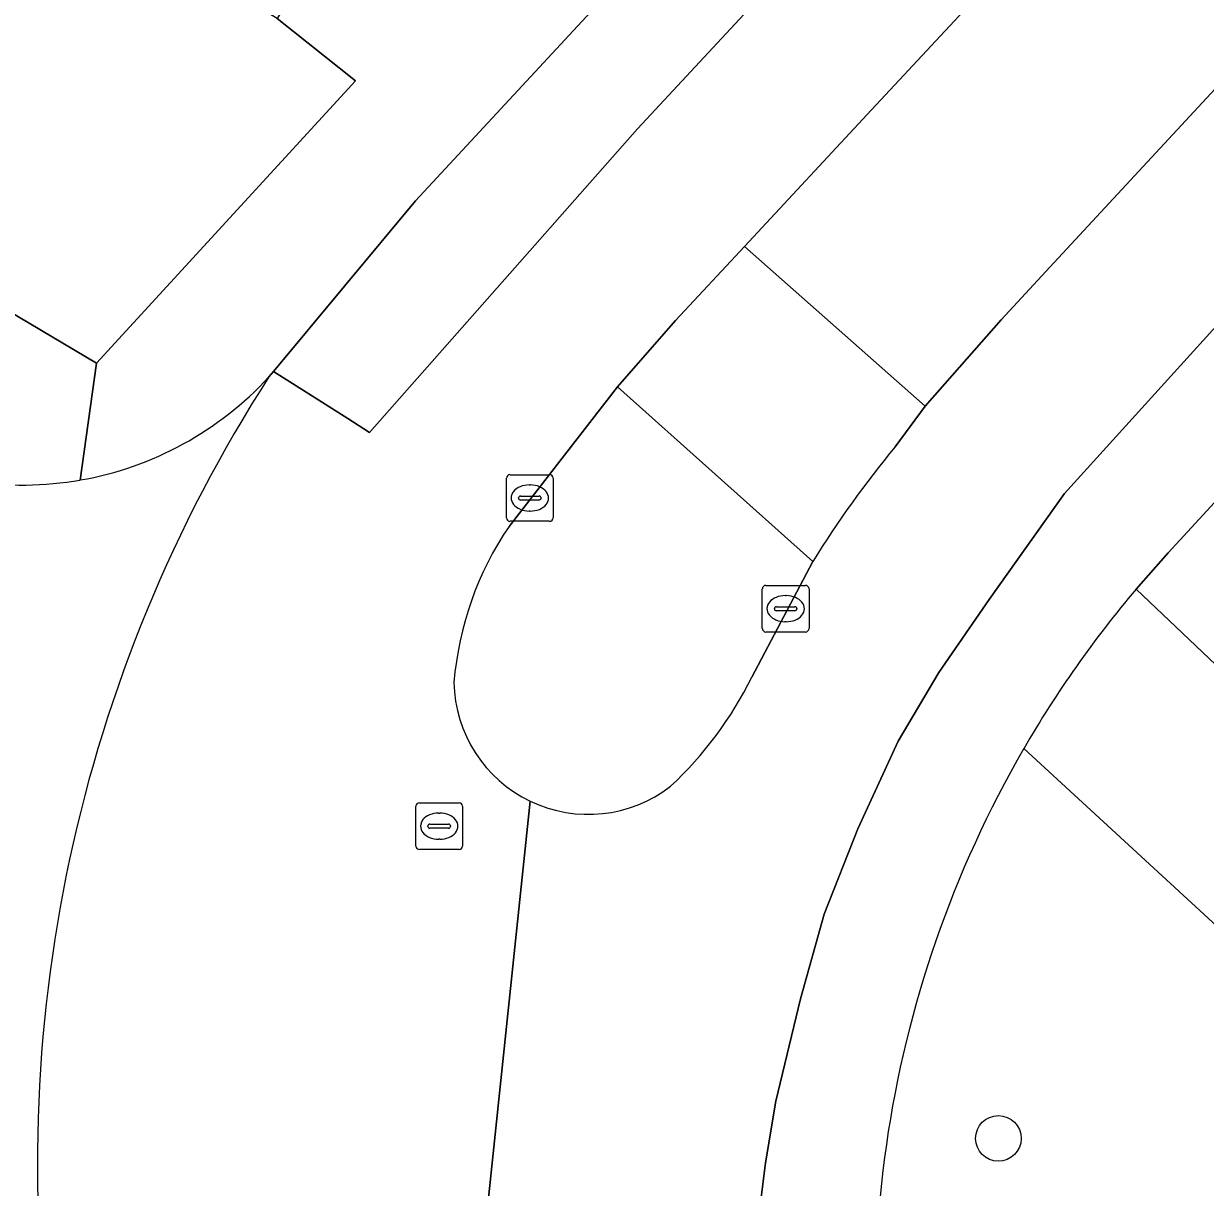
# Model space of a CAD drawing. Extents: x 158455 to 159797, y 387218 to 388672.
# Drawn here: x 159314.66 to 159339.99, y 388113.12 to 388138.07 of the extents above; entities that cross this region are included whole.
import ezdxf

# ---------------------------------------------------------------- set-up
doc = ezdxf.new("R2010")
doc.units = 0
for name, color, linetype in [('IMGEO_Berm_groen', 7, 'Continuous'), ('IMGEO_Boom', 7, 'Continuous'), ('IMGEO_Erf', 7, 'Continuous'), ('IMGEO_Kolk', 7, 'Continuous'), ('IMGEO_Rijbaan_lokaal_gesloten', 7, 'Continuous'), ('IMGEO_Rijbaan_lokaal_open', 7, 'Continuous'), ('IMGEO_Rioolput', 7, 'Continuous'), ('IMGEO_Verkeerseiland_groen', 7, 'Continuous'), ('IMGEO_Voetpad_open', 7, 'Continuous')]:
    doc.layers.add(name, color=color, linetype=linetype)

msp = doc.modelspace()

# ---------------------------------------------------------------- linework, layer by layer
at = {"layer": 'IMGEO_Berm_groen'}
for points in [[(159362.677, 388148.342), (159362.618, 388149.871), (159368.655, 388156.246), (159370.004, 388156.244), (159375.489, 388162.23), (159375.341, 388163.759), (159382.818, 388171.781), (159381.73, 388172.745), (159359.699, 388148.966), (159344.589, 388132.572), (159339.194, 388126.718), (159338.51, 388125.943), (159340.924, 388123.647), (159342.443, 388123.595), (159345.195, 388126.598), (159345.138, 388127.977), (159349.842, 388133.116), (159349.686, 388135.912), (159355.972, 388142.527), (159357.331, 388142.515)], [(159367.177, 388165.733), (159363.37, 388169.07), (159356.769, 388161.889), (159353.016, 388157.888), (159336.489, 388140.138), (159332.838, 388136.217), (159330.111, 388133.289), (159333.989, 388129.864), (159335.615, 388131.718), (159336.659, 388132.843), (159340.206, 388136.666)]]:
    msp.add_lwpolyline(points, close=True, dxfattribs=at)
msp.add_lwpolyline([(159346.464, 388067.58), (159345.245, 388068.301), (159342.811, 388078.516), (159343.503, 388079.734), (159341.941, 388086.03), (159340.893, 388086.811), (159340.078, 388089.76), (159338.82, 388090.69), (159336.712, 388099.015), (159337.503, 388100.123), (159336.172, 388105.61), (159339.847, 388109.601), (159342.668, 388112.664), (159341.406, 388117.642), (159336.101, 388122.521)], dxfattribs=at)
msp.add_arc((159356.594, 388110.653), 23.682, 149.924, 193.6661, dxfattribs=at)
at = {"layer": 'IMGEO_Boom'}
msp.add_circle((159335.556, 388114.165), 0.489, dxfattribs=at)
at = {"layer": 'IMGEO_Erf'}
msp.add_lwpolyline([(159320.089, 388138.176), (159315.212, 388141.106), (159313.898, 388138.918), (159310.84, 388140.756), (159312.123, 388142.891), (159307.581, 388145.62), (159307.281, 388145.8), (159308.54, 388147.895), (159303.935, 388150.662), (159302.625, 388148.48), (159299.516, 388150.348), (159300.785, 388152.46), (159295.973, 388155.352), (159290.43, 388146.13), (159296.103, 388142.761), (159296.642, 388143.664), (159298.256, 388142.702), (159297.717, 388141.799), (159308.658, 388135.277), (159309.197, 388136.182), (159310.749, 388135.257), (159310.21, 388134.352), (159316.216, 388130.786), (159321.773, 388136.842)], close=True, dxfattribs=at)
at = {"layer": 'IMGEO_Kolk'}
for p, q in [((159325.008, 388127.469), (159325.008, 388128.321)), ((159325.083, 388128.395), (159325.935, 388128.395)), ((159325.496, 388128.175), (159325.521, 388128.175)), ((159326.009, 388128.321), (159326.009, 388127.469)), ((159325.31, 388127.938), (159325.708, 388127.938)), ((159325.267, 388127.889), (159325.267, 388127.901)), ((159325.705, 388127.852), (159325.307, 388127.852)), ((159325.751, 388127.901), (159325.751, 388127.889)), ((159325.519, 388127.615), (159325.494, 388127.615)), ((159325.935, 388127.395), (159325.083, 388127.395)), ((159330.495, 388125.096), (159330.495, 388125.948)), ((159330.57, 388126.022), (159331.422, 388126.022)), ((159331.496, 388125.948), (159331.496, 388125.096)), ((159330.983, 388125.802), (159331.008, 388125.802)), ((159330.754, 388125.516), (159330.754, 388125.528)), ((159331.192, 388125.479), (159330.794, 388125.479)), ((159330.797, 388125.565), (159331.195, 388125.565)), ((159331.238, 388125.528), (159331.238, 388125.516)), ((159331.006, 388125.242), (159330.981, 388125.242)), ((159331.422, 388125.022), (159330.57, 388125.022))]:
    msp.add_line(p, q, dxfattribs=at)
for points in [[(159325.008, 388127.469), (159325.008, 388128.321)], [(159325.083, 388128.395), (159325.935, 388128.395)], [(159326.009, 388128.321), (159326.009, 388127.469)], [(159325.935, 388127.395), (159325.083, 388127.395)], [(159330.495, 388125.096), (159330.495, 388125.948)], [(159330.57, 388126.022), (159331.422, 388126.022)], [(159331.496, 388125.948), (159331.496, 388125.096)], [(159331.422, 388125.022), (159330.57, 388125.022)]]:
    msp.add_lwpolyline(points, dxfattribs=at)
for centre, radius, start, end in [((159325.085, 388128.319), 0.0765, 91.552, 178.448), ((159325.085, 388128.319), 0.0765, 91.552, 178.448), ((159325.933, 388128.319), 0.0765, 1.552, 88.448), ((159325.933, 388128.319), 0.0765, 1.552, 88.448), ((159325.307, 388127.898), 0.0403, 85.8775, 175.7526), ((159325.712, 388127.9), 0.0386, 1.7309, 96.639), ((159325.304, 388127.888), 0.0366, 178.938, 274.7102), ((159325.708, 388127.895), 0.043, 264.8664, 352.4533), ((159325.085, 388127.471), 0.0765, 181.552, 268.448), ((159325.085, 388127.471), 0.0765, 181.552, 268.448), ((159325.933, 388127.471), 0.0765, 271.552, 358.448), ((159325.933, 388127.471), 0.0765, 271.552, 358.448), ((159330.572, 388125.946), 0.0765, 91.552, 178.448), ((159330.572, 388125.946), 0.0765, 91.552, 178.448), ((159331.42, 388125.946), 0.0765, 1.552, 88.448), ((159331.42, 388125.946), 0.0765, 1.552, 88.448), ((159330.794, 388125.525), 0.0403, 85.8775, 175.7526), ((159330.791, 388125.515), 0.0366, 178.938, 274.7102), ((159331.195, 388125.522), 0.043, 264.8664, 352.4533), ((159331.199, 388125.527), 0.0386, 1.7309, 96.639), ((159330.572, 388125.098), 0.0765, 181.552, 268.448), ((159330.572, 388125.098), 0.0765, 181.552, 268.448), ((159331.42, 388125.098), 0.0765, 271.552, 358.448), ((159331.42, 388125.098), 0.0765, 271.552, 358.448)]:
    msp.add_arc(centre, radius, start, end, dxfattribs=at)
for centre, major_axis, ratio, start_param, end_param in [((159325.495, 388127.895), (-0.387, 0.002), 0.722429, 4.712389, 7.853982), ((159325.52, 388127.895), (-0.39, 0.002), 0.717154, 1.570796, 4.712389), ((159330.982, 388125.522), (-0.387, 0.002), 0.722429, 4.712389, 7.853982), ((159331.007, 388125.522), (-0.39, 0.002), 0.717154, 1.570796, 4.712389)]:
    msp.add_ellipse(centre, major_axis=major_axis, ratio=ratio, start_param=start_param, end_param=end_param, dxfattribs=at)
at = {"layer": 'IMGEO_Rijbaan_lokaal_gesloten'}
for points in [[(159369.612, 388184.633), (159336.031, 388148.261), (159332.208, 388144.136), (159323.058, 388134.263), (159320.011, 388130.606), (159321.604, 388129.598), (159322.075, 388129.3), (159327.822, 388135.807), (159334.001, 388142.462), (159368.985, 388180.051)], [(159338.51, 388125.943), (159339.194, 388126.718), (159344.589, 388132.572), (159359.699, 388148.966), (159381.73, 388172.745), (159381.991, 388173.026), (159383.878, 388174.937)], [(159325.065, 388127.286), (159327.392, 388130.282), (159328.63, 388131.699), (159330.111, 388133.289), (159332.838, 388136.217), (159336.489, 388140.138), (159334.001, 388142.462), (159327.822, 388135.807), (159322.075, 388129.3), (159321.604, 388129.598), (159320.011, 388130.606), (159319.915, 388130.491)], [(159331.487, 388103.193), (159330.685, 388106.929), (159330.568, 388107.648), (159330.48, 388108.344), (159330.406, 388109.294), (159330.353, 388110.754), (159330.353, 388111.537), (159330.457, 388112.783), (159330.563, 388113.644), (159330.788, 388114.964), (159331.316, 388117.158), (159331.819, 388118.971), (159332.543, 388120.8), (159333.408, 388122.683), (159334.279, 388124.153), (159335.358, 388125.716), (159336.977, 388127.994), (159342.713, 388134.324), (159340.206, 388136.666), (159336.659, 388132.843), (159335.615, 388131.718), (159333.989, 388129.864), (159333.345, 388128.993)], [(159342.713, 388134.324), (159336.977, 388127.994), (159335.358, 388125.716), (159334.279, 388124.153), (159333.408, 388122.683), (159332.543, 388120.8), (159331.819, 388118.971), (159331.316, 388117.158), (159330.788, 388114.964), (159330.563, 388113.644), (159330.457, 388112.783), (159330.353, 388111.537), (159330.353, 388110.754), (159330.406, 388109.294), (159330.48, 388108.344), (159330.568, 388107.648), (159330.685, 388106.929), (159331.487, 388103.193), (159345.728, 388044.797)], [(159331.58, 388126.532), (159330.27, 388124.051)], [(159325.519, 388121.395), (159324.587, 388112.551)], [(159324.587, 388112.551), (159325.519, 388121.395)]]:
    msp.add_lwpolyline(points, dxfattribs=at)
for centre, radius, start, end in [((159346.062, 388113.632), 31.111, 147.1878, 188.6114), ((159349.787, 388115.337), 21.374, 140.2897, 148.415), ((159330.75, 388123.396), 6.888, 145.6161, 175.4608), ((159356.673, 388110.597), 23.778, 139.8069, 149.9039), ((159326.765, 388123.994), 2.882, 181.0579, 244.3898), ((159322.946, 388127.695), 8.18, 313.0276, 333.5472), ((159356.594, 388110.653), 23.682, 149.924, 193.6661), ((159326.764, 388123.992), 2.88, 244.3803, 307.7606)]:
    msp.add_arc(centre, radius, start, end, dxfattribs=at)
at = {"layer": 'IMGEO_Rijbaan_lokaal_open'}
for centre, radius, start, end in [((159346.062, 388113.632), 31.111, 147.1878, 188.6114), ((159314.629, 388135.358), 7.185, 279.9516, 317.3606), ((159314.634, 388135.358), 7.185, 242.5078, 279.9167), ((159291.907, 388105.361), 23.467, 13.7691, 47.4058)]:
    msp.add_arc(centre, radius, start, end, dxfattribs=at)
at = {"layer": 'IMGEO_Rioolput'}
for p, q in [((159323.141, 388121.36), (159323.993, 388121.36)), ((159323.066, 388120.434), (159323.066, 388121.286)), ((159323.554, 388121.14), (159323.579, 388121.14)), ((159324.067, 388121.286), (159324.067, 388120.434)), ((159323.325, 388120.854), (159323.325, 388120.866)), ((159323.368, 388120.903), (159323.766, 388120.903)), ((159323.809, 388120.866), (159323.809, 388120.854)), ((159323.763, 388120.817), (159323.365, 388120.817)), ((159323.577, 388120.58), (159323.552, 388120.58)), ((159323.993, 388120.36), (159323.141, 388120.36))]:
    msp.add_line(p, q, dxfattribs=at)
for points in [[(159323.141, 388121.36), (159323.993, 388121.36)], [(159323.066, 388120.434), (159323.066, 388121.286)], [(159324.067, 388121.286), (159324.067, 388120.434)], [(159323.993, 388120.36), (159323.141, 388120.36)]]:
    msp.add_lwpolyline(points, dxfattribs=at)
for centre, radius, start, end in [((159323.143, 388121.284), 0.0765, 91.552, 178.448), ((159323.143, 388121.284), 0.0765, 91.552, 178.448), ((159323.991, 388121.284), 0.0765, 1.552, 88.448), ((159323.991, 388121.284), 0.0765, 1.552, 88.448), ((159323.365, 388120.863), 0.0403, 85.8775, 175.7526), ((159323.362, 388120.853), 0.0366, 178.938, 274.7102), ((159323.766, 388120.86), 0.043, 264.8664, 352.4533), ((159323.77, 388120.865), 0.0386, 1.7309, 96.639), ((159323.143, 388120.436), 0.0765, 181.552, 268.448), ((159323.143, 388120.436), 0.0765, 181.552, 268.448), ((159323.991, 388120.436), 0.0765, 271.552, 358.448), ((159323.991, 388120.436), 0.0765, 271.552, 358.448)]:
    msp.add_arc(centre, radius, start, end, dxfattribs=at)
for centre, major_axis, ratio, start_param, end_param in [((159323.553, 388120.86), (-0.387, 0.002), 0.722429, 4.712389, 7.853982), ((159323.578, 388120.86), (-0.39, 0.002), 0.717154, 1.570796, 4.712389)]:
    msp.add_ellipse(centre, major_axis=major_axis, ratio=ratio, start_param=start_param, end_param=end_param, dxfattribs=at)
at = {"layer": 'IMGEO_Verkeerseiland_groen'}
for points in [[(159331.58, 388126.532), (159327.392, 388130.282), (159325.065, 388127.286)], [(159330.27, 388124.051), (159331.58, 388126.532)]]:
    msp.add_lwpolyline(points, dxfattribs=at)
for centre, radius, start, end in [((159330.75, 388123.396), 6.888, 145.6161, 175.4608), ((159326.765, 388123.994), 2.882, 181.0579, 244.3898), ((159322.946, 388127.695), 8.18, 313.0276, 333.5472), ((159326.764, 388123.992), 2.88, 244.3803, 307.7606)]:
    msp.add_arc(centre, radius, start, end, dxfattribs=at)
at = {"layer": 'IMGEO_Voetpad_open'}
for points in [[(159319.915, 388130.491), (159320.011, 388130.606), (159323.058, 388134.263), (159332.208, 388144.136), (159336.031, 388148.261), (159369.612, 388184.633)], [(159324.314, 388141.238), (159322.837, 388142.751), (159320.089, 388138.176), (159321.773, 388136.842), (159316.216, 388130.786), (159315.871, 388128.281)], [(159315.871, 388128.281), (159316.216, 388130.786), (159310.21, 388134.352), (159310.749, 388135.257), (159309.197, 388136.182), (159308.658, 388135.277), (159297.717, 388141.799)], [(159333.345, 388128.993), (159333.989, 388129.864), (159330.111, 388133.289), (159328.63, 388131.699), (159327.392, 388130.282), (159331.58, 388126.532)], [(159374.302, 388113.567), (159373.716, 388115.976), (159364.818, 388113.791), (159352.001, 388125.659), (159349.348, 388122.794), (159345.195, 388126.598), (159342.443, 388123.595), (159340.924, 388123.647), (159338.51, 388125.943)], [(159336.101, 388122.521), (159341.406, 388117.642)]]:
    msp.add_lwpolyline(points, dxfattribs=at)
for centre, radius, start, end in [((159314.629, 388135.358), 7.185, 279.9516, 317.3606), ((159314.634, 388135.358), 7.185, 242.5078, 279.9167), ((159349.787, 388115.337), 21.374, 140.2897, 148.415), ((159356.673, 388110.597), 23.778, 139.8069, 149.9039), ((159291.907, 388105.361), 23.467, 13.7691, 47.4058)]:
    msp.add_arc(centre, radius, start, end, dxfattribs=at)

doc.saveas('drawing.dxf')
